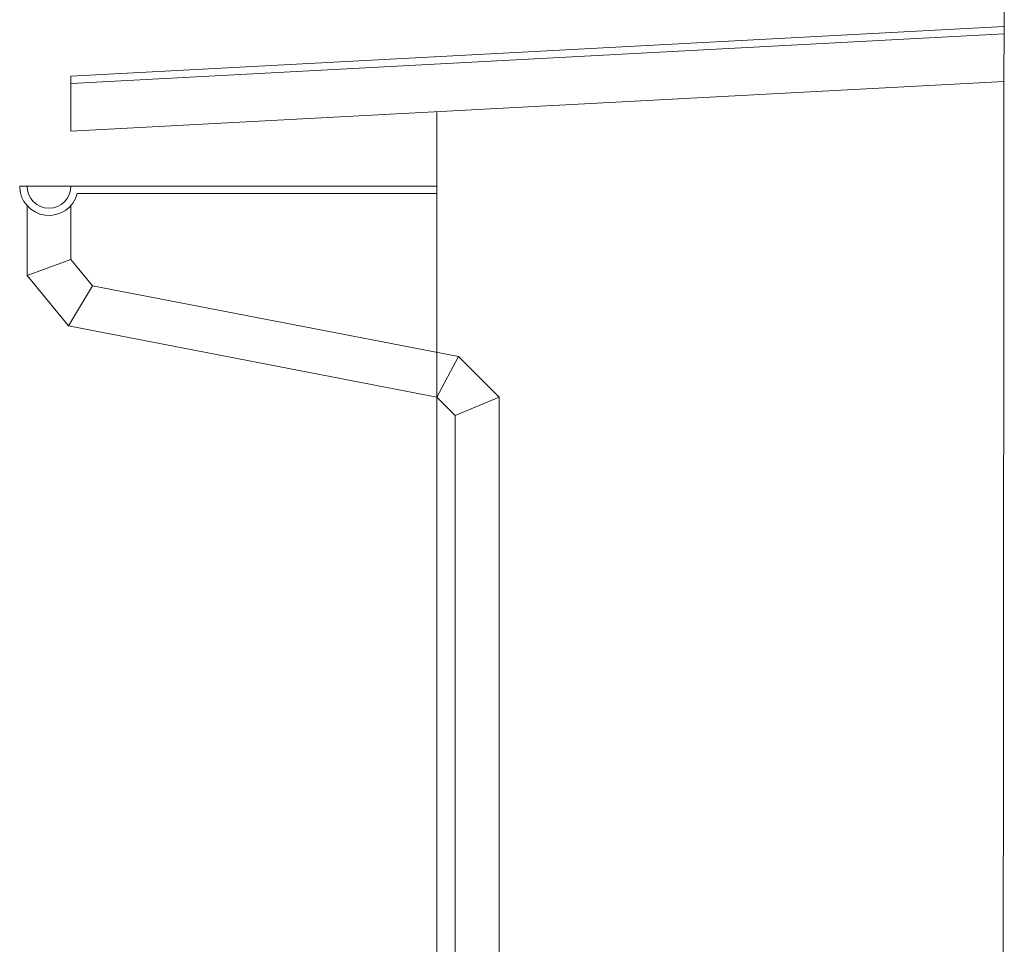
# Model space of a CAD drawing. Header units: millimetres. Extents: x 16698 to 93787, y -21104 to 39413.
# Tile 290 of 316: x 62975 to 63244, y 19830 to 20082. Entities that reach past the tile are written whole.
import ezdxf

# ---------------------------------------------------------------- set-up
doc = ezdxf.new("R2010")
doc.units = ezdxf.units.MM
doc.layers.add('Widok', color=1, linetype='Continuous', lineweight=15)

msp = doc.modelspace()

# ---------------------------------------------------------------- linework, layer by layer
at = {"layer": 'Widok', "color": 1}
for points in [[(63243.93196, 20127.3025), (63243.56943, 19689.92356)], [(63243.93196, 20065.25689), (62988.93196, 20051.65689), (62988.93196, 20066.67821), (63243.93196, 20080.27821)], [(63243.93196, 20078.27537), (62989.03848, 20064.68105)], [(63088.93196, 20056.99022), (63088.93196, 19689.92356)], [(62988.93196, 20036.65689), (62974.93196, 20036.65689)], [(62976.93196, 20031.36539), (62976.93196, 20012.29609), (62988.31134, 19998.50558), (63088.93196, 19979.04922)], [(62988.93196, 20031.36539), (62988.93196, 20016.60785), (62994.82284, 20009.46877), (63094.81849, 19990.13326)], [(62988.93196, 20016.60785), (62976.93196, 20012.29609)], [(62994.82284, 20009.46877), (62988.31134, 19998.50558)], [(63088.93196, 19979.04922), (63094.81849, 19990.13326)], [(63094.81849, 19990.13326), (63105.90253, 19979.04922)], [(63088.93196, 19979.04922), (63093.93196, 19974.04922), (63093.93196, 19703.61971)], [(63093.93196, 19974.04922), (63105.90253, 19979.04922)], [(63105.93196, 19703.61971), (63105.93196, 19979.04922)]]:
    msp.add_lwpolyline(points, dxfattribs=at)
for points in [[(63088.93196, 20034.65689), (62990.67793, 20034.65689, -0.881017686), (62974.93196, 20036.65689, -0.881017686)], [(63088.93196, 20036.65689), (62988.93196, 20036.65689, -1), (62976.93196, 20036.65689)]]:
    msp.add_lwpolyline(points, format="xyb", dxfattribs=at)

doc.saveas('drawing.dxf')
